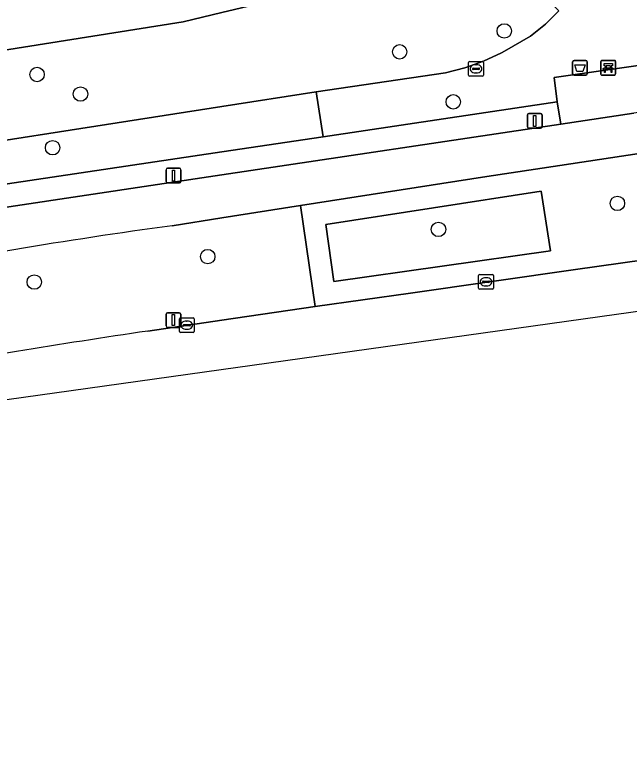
# Model space of a CAD drawing. Extents: x 157793 to 159380, y 380877 to 382313.
# Drawn here: x 158486 to 158527.6, y 381110.9 to 381161 of the extents above; entities that cross this region are included whole.
import ezdxf

# ---------------------------------------------------------------- set-up
doc = ezdxf.new("R2010")
doc.units = 0
for name, color, linetype in [('IMGEO_Afvalbak', 7, 'Continuous'), ('IMGEO_Bank', 7, 'Continuous'), ('IMGEO_Berm_groen', 7, 'Continuous'), ('IMGEO_Boom', 7, 'Continuous'), ('IMGEO_Damwand', 7, 'Continuous'), ('IMGEO_Fietspad_gesloten', 7, 'Continuous'), ('IMGEO_Kolk', 7, 'Continuous'), ('IMGEO_Lichtmast', 7, 'Continuous'), ('IMGEO_Oever', 7, 'Continuous'), ('IMGEO_Rijbaan_regionaal_gesloten', 7, 'Continuous'), ('IMGEO_Rioolput', 7, 'Continuous'), ('IMGEO_Voetpad_open', 7, 'Continuous'), ('IMGEO_Waterloop', 7, 'Continuous')]:
    doc.layers.add(name, color=color, linetype=linetype)

msp = doc.modelspace()

# ---------------------------------------------------------------- linework, layer by layer
at = {"layer": 'IMGEO_Afvalbak'}
for p, q in [((158523.733, 381156.978), (158523.733, 381157.778)), ((158523.733, 381157.778), (158523.733, 381156.978)), ((158523.833, 381157.878), (158524.623, 381157.878)), ((158524.623, 381157.878), (158523.833, 381157.878)), ((158524.723, 381157.778), (158524.723, 381156.978)), ((158524.723, 381156.978), (158524.723, 381157.778)), ((158524.623, 381156.878), (158523.833, 381156.878)), ((158523.833, 381156.878), (158524.623, 381156.878))]:
    msp.add_line(p, q, dxfattribs=at)
msp.add_lwpolyline([(158523.876, 381157.592), (158524.58, 381157.592), (158524.431, 381157.122), (158524.025, 381157.122), (158523.876, 381157.592)], dxfattribs=at)
for centre, start, end in [((158523.833, 381157.778), 90, 180), ((158523.833, 381157.778), 90, 180), ((158524.623, 381157.778), 0, 90), ((158524.623, 381157.778), 360, 90), ((158523.833, 381156.978), 180, 270), ((158523.833, 381156.978), 180, 270), ((158524.623, 381156.978), 270, 0), ((158524.623, 381156.978), 270, 0)]:
    msp.add_arc(centre, 0.1, start, end, dxfattribs=at)
at = {"layer": 'IMGEO_Bank'}
for p, q in [((158525.642, 381156.962), (158525.642, 381157.803)), ((158525.642, 381157.803), (158525.642, 381156.962)), ((158525.717, 381157.887), (158526.558, 381157.887)), ((158526.558, 381157.887), (158525.717, 381157.887)), ((158525.951, 381157.393), (158525.951, 381157.499)), ((158525.995, 381157.499), (158525.995, 381157.393)), ((158526.283, 381157.505), (158526.001, 381157.505)), ((158526.289, 381157.393), (158526.289, 381157.499)), ((158526.333, 381157.499), (158526.333, 381157.393)), ((158526.642, 381157.812), (158526.642, 381156.971)), ((158526.642, 381156.971), (158526.642, 381157.812)), ((158526.339, 381157.285), (158525.946, 381157.285)), ((158526.001, 381157.387), (158526.283, 381157.387)), ((158526.567, 381156.887), (158525.726, 381156.887)), ((158525.726, 381156.887), (158526.567, 381156.887))]:
    msp.add_line(p, q, dxfattribs=at)
for points in [[(158525.945, 381157.505), (158525.859, 381157.505), (158525.859, 381157.666), (158526.422, 381157.666), (158526.422, 381157.505), (158526.339, 381157.505)], [(158525.889, 381157.285), (158525.747, 381157.285), (158525.859, 381157.387), (158525.945, 381157.387)], [(158525.939, 381157.278), (158525.939, 381157.071), (158525.896, 381157.071), (158525.896, 381157.278)], [(158526.339, 381157.387), (158526.422, 381157.387), (158526.534, 381157.285), (158526.395, 381157.285)], [(158526.389, 381157.278), (158526.389, 381157.071), (158526.345, 381157.071), (158526.345, 381157.278)]]:
    msp.add_lwpolyline(points, dxfattribs=at)
for centre, radius, start, end in [((158525.72, 381157.809), 0.0779, 92.4484, 184.2845), ((158525.72, 381157.809), 0.0779, 92.4484, 184.2845), ((158525.944, 381157.498), 0.00671, 2.8957, 87.1043), ((158526.001, 381157.498), 0.00671, 92.8957, 177.1043), ((158526.283, 381157.498), 0.00671, 2.8957, 87.1043), ((158526.34, 381157.498), 0.00671, 92.8957, 177.1043), ((158526.564, 381157.809), 0.0779, 2.4484, 94.2845), ((158526.564, 381157.809), 0.0779, 2.4484, 94.2845), ((158525.72, 381156.965), 0.0779, 182.4484, 274.2845), ((158525.72, 381156.965), 0.0779, 182.4484, 274.2845), ((158525.889, 381157.278), 0.00671, 2.8957, 87.1043), ((158525.946, 381157.278), 0.00671, 92.8957, 177.1043), ((158525.944, 381157.394), 0.00671, 272.8957, 357.1043), ((158526.001, 381157.394), 0.00671, 182.8957, 267.1043), ((158526.283, 381157.394), 0.00671, 272.8957, 357.1043), ((158526.34, 381157.394), 0.00671, 182.8957, 267.1043), ((158526.338, 381157.278), 0.00671, 2.8957, 87.1043), ((158526.395, 381157.278), 0.00671, 92.8957, 177.1043), ((158526.564, 381156.965), 0.0779, 272.4484, 4.2845), ((158526.564, 381156.965), 0.0779, 272.4484, 4.2845)]:
    msp.add_arc(centre, radius, start, end, dxfattribs=at)
at = {"layer": 'IMGEO_Berm_groen'}
for points in [[(158522.805, 381161.239), (158521.888, 381160.332), (158520.894, 381159.511), (158519.114, 381158.503), (158518.929, 381158.405), (158517.706, 381157.839), (158516.438, 381157.384), (158515.134, 381157.044), (158506.371, 381155.76), (158506.856, 381152.721), (158522.693, 381155.079), (158522.488, 381156.724), (158528.489, 381157.578)], [(158500, 381151.7), (158506.856, 381152.721), (158506.371, 381155.76), (158500, 381154.768), (158474.833, 381150.849)], [(158480.948, 381148.864), (158500, 381151.7)], [(158500, 381140.314), (158506.31, 381141.226), (158505.323, 381148.057), (158500, 381147.226), (158496.627, 381146.698)], [(158494.992, 381139.572), (158500, 381140.314)]]:
    msp.add_lwpolyline(points, dxfattribs=at)
for points in [[(158528.976, 381151.688), (158522.86, 381150.767), (158517.934, 381150.026), (158505.323, 381148.057), (158506.31, 381141.226), (158512.763, 381142.13), (158523.937, 381143.727), (158530.17, 381144.617)], [(158521.609, 381149.029), (158507.036, 381146.789), (158507.585, 381142.921), (158522.242, 381144.998)], [(158522.242, 381144.998), (158507.585, 381142.921), (158507.036, 381146.789), (158521.609, 381149.029)]]:
    msp.add_lwpolyline(points, close=True, dxfattribs=at)
for centre, radius, start, end in [((158548.615, 380768.258), 381.995, 97.82207, 101.07127), ((158582.34, 380551.296), 594.726, 98.445602, 100.177166)]:
    msp.add_arc(centre, radius, start, end, dxfattribs=at)
at = {"layer": 'IMGEO_Boom'}
for centre in [(158519.109, 381159.876), (158512.031, 381158.462), (158487.495, 381156.929), (158490.436, 381155.606), (158515.658, 381155.08), (158488.55, 381151.972), (158526.76, 381148.21), (158514.657, 381146.451), (158499.045, 381144.608), (158487.305, 381142.887)]:
    msp.add_circle(centre, 0.489, dxfattribs=at)
at = {"layer": 'IMGEO_Damwand'}
msp.add_lwpolyline([(158485.165, 381158.544), (158497.392, 381160.492), (158500, 381161.119), (158507.518, 381162.927), (158509.174, 381163.776), (158510.747, 381164.77), (158512.224, 381165.895), (158513.596, 381167.158), (158514.849, 381168.533), (158515.182, 381168.971), (158515.975, 381170.015), (158516.963, 381171.591), (158517.747, 381173.118), (158518.748, 381175.219), (158519.558, 381177.401), (158520.169, 381179.647), (158520.577, 381181.938), (158520.779, 381184.256), (158520.773, 381186.584), (158520.559, 381188.901), (158520.434, 381189.717)], dxfattribs=at)
at = {"layer": 'IMGEO_Fietspad_gesloten'}
for points in [[(158496.627, 381146.698), (158500, 381147.226), (158505.323, 381148.057), (158517.934, 381150.026), (158522.86, 381150.767), (158528.976, 381151.688), (158531.63, 381152.087), (158531.142, 381155.355)], [(158528.907, 381154.465), (158527.868, 381154.309), (158522.928, 381153.569), (158500, 381150.132), (158481.204, 381147.315)]]:
    msp.add_lwpolyline(points, dxfattribs=at)
msp.add_arc((158548.615, 380768.258), 381.995, 97.82207, 101.07127, dxfattribs=at)
at = {"layer": 'IMGEO_Kolk'}
for p, q in [((158517.375, 381142.477), (158517.375, 381143.329)), ((158517.45, 381143.403), (158518.302, 381143.403)), ((158517.677, 381142.946), (158518.075, 381142.946)), ((158517.863, 381143.183), (158517.888, 381143.183)), ((158518.376, 381143.329), (158518.376, 381142.477)), ((158517.634, 381142.897), (158517.634, 381142.909)), ((158518.072, 381142.86), (158517.674, 381142.86)), ((158517.886, 381142.623), (158517.861, 381142.623)), ((158518.118, 381142.909), (158518.118, 381142.897)), ((158518.302, 381142.403), (158517.45, 381142.403)), ((158497.202, 381140.467), (158498.054, 381140.467)), ((158497.127, 381139.541), (158497.127, 381140.393)), ((158497.386, 381139.961), (158497.386, 381139.973)), ((158497.429, 381140.01), (158497.827, 381140.01)), ((158497.615, 381140.247), (158497.64, 381140.247)), ((158497.87, 381139.973), (158497.87, 381139.961)), ((158498.128, 381140.393), (158498.128, 381139.541)), ((158498.054, 381139.467), (158497.202, 381139.467)), ((158497.824, 381139.924), (158497.426, 381139.924)), ((158497.638, 381139.687), (158497.613, 381139.687))]:
    msp.add_line(p, q, dxfattribs=at)
for points in [[(158517.375, 381142.477), (158517.375, 381143.329)], [(158517.45, 381143.403), (158518.302, 381143.403)], [(158518.376, 381143.329), (158518.376, 381142.477)], [(158518.302, 381142.403), (158517.45, 381142.403)], [(158497.202, 381140.467), (158498.054, 381140.467)], [(158497.127, 381139.541), (158497.127, 381140.393)], [(158498.128, 381140.393), (158498.128, 381139.541)], [(158498.054, 381139.467), (158497.202, 381139.467)]]:
    msp.add_lwpolyline(points, dxfattribs=at)
for centre, radius, start, end in [((158517.452, 381143.327), 0.0765, 91.552, 178.448), ((158517.452, 381143.327), 0.0765, 91.552, 178.448), ((158517.674, 381142.906), 0.0403, 85.8775, 175.7526), ((158518.079, 381142.908), 0.0386, 1.7309, 96.639), ((158518.3, 381143.327), 0.0765, 1.552, 88.448), ((158518.3, 381143.327), 0.0765, 1.552, 88.448), ((158517.452, 381142.479), 0.0765, 181.552, 268.448), ((158517.452, 381142.479), 0.0765, 181.552, 268.448), ((158517.671, 381142.896), 0.0366, 178.938, 274.7102), ((158518.075, 381142.903), 0.043, 264.8664, 352.4533), ((158518.3, 381142.479), 0.0765, 271.552, 358.448), ((158518.3, 381142.479), 0.0765, 271.552, 358.448), ((158497.204, 381140.391), 0.0765, 91.552, 178.448), ((158497.204, 381140.391), 0.0765, 91.552, 178.448), ((158498.052, 381140.391), 0.0765, 1.552, 88.448), ((158498.052, 381140.391), 0.0765, 1.552, 88.448), ((158497.426, 381139.97), 0.0403, 85.8775, 175.7526), ((158497.423, 381139.96), 0.0366, 178.938, 274.7102), ((158497.827, 381139.967), 0.043, 264.8664, 352.4533), ((158497.831, 381139.972), 0.0386, 1.7309, 96.639), ((158497.204, 381139.543), 0.0765, 181.552, 268.448), ((158497.204, 381139.543), 0.0765, 181.552, 268.448), ((158498.052, 381139.543), 0.0765, 271.552, 358.448), ((158498.052, 381139.543), 0.0765, 271.552, 358.448)]:
    msp.add_arc(centre, radius, start, end, dxfattribs=at)
for centre, major_axis, ratio, start_param, end_param in [((158517.862, 381142.903), (-0.387, 0.002), 0.722429, 4.712389, 7.853982), ((158517.887, 381142.903), (-0.39, 0.002), 0.717154, 1.570796, 4.712389), ((158497.614, 381139.967), (-0.387, 0.002), 0.722429, 4.712389, 7.853982), ((158497.639, 381139.967), (-0.39, 0.002), 0.717154, 1.570796, 4.712389)]:
    msp.add_ellipse(centre, major_axis=major_axis, ratio=ratio, start_param=start_param, end_param=end_param, dxfattribs=at)
at = {"layer": 'IMGEO_Lichtmast'}
for p, q in [((158520.677, 381153.39), (158520.677, 381154.19)), ((158520.677, 381154.19), (158520.677, 381153.39)), ((158520.777, 381154.29), (158521.567, 381154.29)), ((158521.567, 381154.29), (158520.777, 381154.29)), ((158521.667, 381154.19), (158521.667, 381153.39)), ((158521.667, 381153.39), (158521.667, 381154.19)), ((158521.567, 381153.29), (158520.777, 381153.29)), ((158520.777, 381153.29), (158521.567, 381153.29)), ((158496.233, 381149.688), (158496.233, 381150.488)), ((158496.233, 381150.488), (158496.233, 381149.688)), ((158496.333, 381150.588), (158497.123, 381150.588)), ((158497.123, 381150.588), (158496.333, 381150.588)), ((158497.223, 381150.488), (158497.223, 381149.688)), ((158497.223, 381149.688), (158497.223, 381150.488)), ((158497.123, 381149.588), (158496.333, 381149.588)), ((158496.333, 381149.588), (158497.123, 381149.588)), ((158496.227, 381139.914), (158496.227, 381140.714)), ((158496.227, 381140.714), (158496.227, 381139.914)), ((158496.327, 381140.814), (158497.117, 381140.814)), ((158497.117, 381140.814), (158496.327, 381140.814)), ((158497.217, 381140.714), (158497.217, 381139.914)), ((158497.217, 381139.914), (158497.217, 381140.714)), ((158497.117, 381139.814), (158496.327, 381139.814)), ((158496.327, 381139.814), (158497.117, 381139.814))]:
    msp.add_line(p, q, dxfattribs=at)
for points in [[(158521.097, 381154.165), (158521.247, 381154.165), (158521.247, 381153.415), (158521.097, 381153.415), (158521.097, 381154.165)], [(158496.653, 381150.463), (158496.803, 381150.463), (158496.803, 381149.713), (158496.653, 381149.713), (158496.653, 381150.463)], [(158496.647, 381140.689), (158496.797, 381140.689), (158496.797, 381139.939), (158496.647, 381139.939), (158496.647, 381140.689)]]:
    msp.add_lwpolyline(points, dxfattribs=at)
for centre, start, end in [((158520.777, 381154.19), 90, 180), ((158520.777, 381154.19), 90, 180), ((158521.567, 381154.19), 0, 90), ((158521.567, 381154.19), 360, 90), ((158520.777, 381153.39), 180, 270), ((158520.777, 381153.39), 180, 270), ((158521.567, 381153.39), 270, 0), ((158521.567, 381153.39), 270, 0), ((158496.333, 381150.488), 90, 180), ((158496.333, 381150.488), 90, 180), ((158497.123, 381150.488), 0, 90), ((158497.123, 381150.488), 360, 90), ((158496.333, 381149.688), 180, 270), ((158496.333, 381149.688), 180, 270), ((158497.123, 381149.688), 270, 0), ((158497.123, 381149.688), 270, 0), ((158496.327, 381140.714), 90, 180), ((158496.327, 381140.714), 90, 180), ((158497.117, 381140.714), 0, 90), ((158497.117, 381140.714), 360, 90), ((158496.327, 381139.914), 180, 270), ((158496.327, 381139.914), 180, 270), ((158497.117, 381139.914), 270, 0), ((158497.117, 381139.914), 270, 0)]:
    msp.add_arc(centre, 0.1, start, end, dxfattribs=at)
at = {"layer": 'IMGEO_Oever'}
msp.add_lwpolyline([(158474.833, 381150.849), (158500, 381154.768), (158506.371, 381155.76), (158515.134, 381157.044), (158516.438, 381157.384), (158517.706, 381157.839), (158518.929, 381158.405), (158519.114, 381158.503), (158520.894, 381159.511), (158521.888, 381160.332), (158522.805, 381161.239), (158515.182, 381168.971), (158514.849, 381168.533), (158513.596, 381167.158), (158512.225, 381165.9), (158510.747, 381164.77), (158509.174, 381163.776), (158507.518, 381162.927), (158500, 381161.119), (158497.392, 381160.492), (158485.165, 381158.544)], dxfattribs=at)
at = {"layer": 'IMGEO_Rijbaan_regionaal_gesloten'}
for points in [[(158530.17, 381144.617), (158523.937, 381143.727), (158512.763, 381142.13), (158506.31, 381141.226), (158500, 381140.314), (158494.992, 381139.572)], [(158413.825, 381110.745), (158420.005, 381114.957), (158427.759, 381117.397), (158429.409, 381118.114), (158433.169, 381119.688), (158436.912, 381121.183), (158440.756, 381122.654), (158444.62, 381124.07), (158448.261, 381125.363), (158452.264, 381126.644), (158456.126, 381127.829), (158460.01, 381128.936), (158463.896, 381129.953), (158467.848, 381130.987), (158471.861, 381131.909), (158475.77, 381132.727), (158477.712, 381133.114), (158482.036, 381134.474), (158533.302, 381141.638)]]:
    msp.add_lwpolyline(points, dxfattribs=at)
msp.add_arc((158582.34, 380551.296), 594.726, 98.445602, 100.177166, dxfattribs=at)
at = {"layer": 'IMGEO_Rioolput'}
for p, q in [((158516.696, 381156.886), (158516.696, 381157.738)), ((158516.771, 381157.812), (158517.623, 381157.812)), ((158517.184, 381157.592), (158517.209, 381157.592)), ((158517.697, 381157.738), (158517.697, 381156.886)), ((158516.955, 381157.306), (158516.955, 381157.318)), ((158517.393, 381157.269), (158516.995, 381157.269)), ((158516.998, 381157.355), (158517.396, 381157.355)), ((158517.207, 381157.032), (158517.182, 381157.032)), ((158517.439, 381157.318), (158517.439, 381157.306)), ((158517.623, 381156.812), (158516.771, 381156.812))]:
    msp.add_line(p, q, dxfattribs=at)
for points in [[(158516.696, 381156.886), (158516.696, 381157.738)], [(158516.771, 381157.812), (158517.623, 381157.812)], [(158517.697, 381157.738), (158517.697, 381156.886)], [(158517.623, 381156.812), (158516.771, 381156.812)]]:
    msp.add_lwpolyline(points, dxfattribs=at)
for centre, radius, start, end in [((158516.773, 381157.736), 0.0765, 91.552, 178.448), ((158516.773, 381157.736), 0.0765, 91.552, 178.448), ((158517.621, 381157.736), 0.0765, 1.552, 88.448), ((158517.621, 381157.736), 0.0765, 1.552, 88.448), ((158516.995, 381157.315), 0.0403, 85.8775, 175.7526), ((158516.992, 381157.305), 0.0366, 178.938, 274.7102), ((158517.396, 381157.312), 0.043, 264.8664, 352.4533), ((158517.4, 381157.317), 0.0386, 1.7309, 96.639), ((158516.773, 381156.888), 0.0765, 181.552, 268.448), ((158516.773, 381156.888), 0.0765, 181.552, 268.448), ((158517.621, 381156.888), 0.0765, 271.552, 358.448), ((158517.621, 381156.888), 0.0765, 271.552, 358.448)]:
    msp.add_arc(centre, radius, start, end, dxfattribs=at)
for centre, major_axis, ratio, start_param, end_param in [((158517.183, 381157.312), (-0.387, 0.002), 0.722429, 4.712389, 7.853982), ((158517.208, 381157.312), (-0.39, 0.002), 0.717154, 1.570796, 4.712389)]:
    msp.add_ellipse(centre, major_axis=major_axis, ratio=ratio, start_param=start_param, end_param=end_param, dxfattribs=at)
at = {"layer": 'IMGEO_Voetpad_open'}
for points in [[(158528.489, 381157.578), (158522.488, 381156.724), (158522.693, 381155.079), (158522.928, 381153.569), (158527.868, 381154.309)], [(158481.204, 381147.315), (158500, 381150.132), (158522.928, 381153.569), (158522.693, 381155.079), (158506.856, 381152.721), (158500, 381151.7), (158480.948, 381148.864)]]:
    msp.add_lwpolyline(points, dxfattribs=at)
at = {"layer": 'IMGEO_Waterloop'}
msp.add_lwpolyline([(158485.165, 381158.544), (158497.392, 381160.492), (158500, 381161.119)], dxfattribs=at)

doc.saveas('drawing.dxf')
